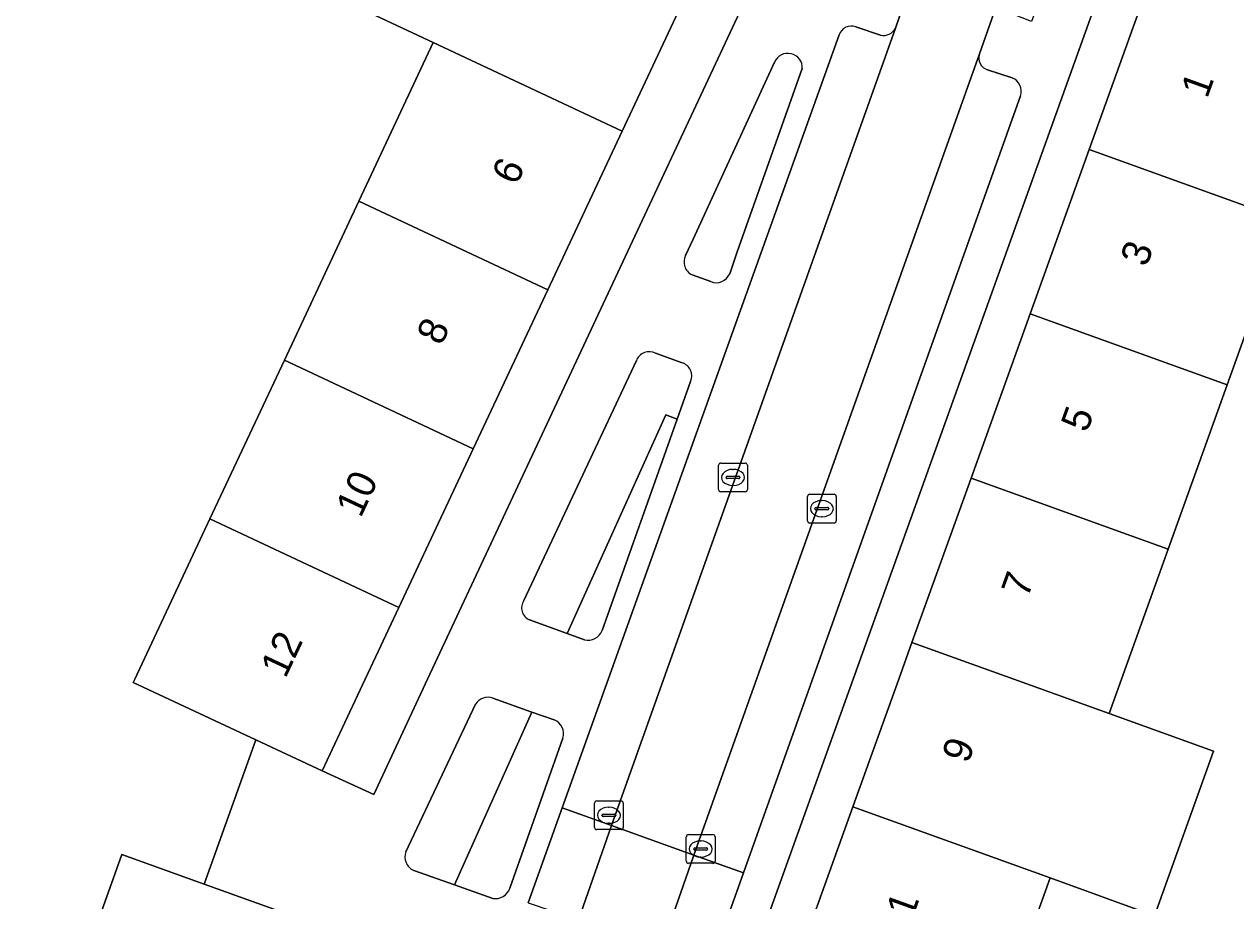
# Model space of a CAD drawing. Extents: x 159817 to 160765, y 380688 to 381638.
# Drawn here: x 160139.34 to 160181.59, y 381242.28 to 381272.83 of the extents above; entities that cross this region are included whole.
import ezdxf

# ---------------------------------------------------------------- set-up
doc = ezdxf.new("R2010")
doc.units = 0
for name, color, linetype in [('IMGEO_Erf', 7, 'Continuous'), ('IMGEO_Groenvoorziening', 7, 'Continuous'), ('IMGEO_Kolk', 7, 'Continuous'), ('IMGEO_Pand', 7, 'Continuous'), ('IMGEO_Pand_nummerreeks', 7, 'Continuous'), ('IMGEO_Parkeervlak_open', 7, 'Continuous'), ('IMGEO_Rijbaan_lokaal_open', 7, 'Continuous'), ('IMGEO_Voetpad_open', 7, 'Continuous')]:
    doc.layers.add(name, color=color, linetype=linetype)

msp = doc.modelspace()

# ---------------------------------------------------------------- linework, layer by layer
at = {"layer": 'IMGEO_Erf'}
for points in [[(160141.429, 381231.202), (160143.49, 381236.944), (160140.629, 381237.97), (160142.752, 381243.887), (160145.613, 381242.861), (160147.418, 381247.884), (160143.139, 381249.881), (160143.195, 381250), (160145.818, 381255.588), (160148.414, 381261.121), (160151.012, 381266.655), (160153.608, 381272.187), (160147.815, 381274.905), (160145.16, 381276.15), (160147.755, 381281.682), (160150.41, 381280.437), (160156.205, 381277.719), (160156.753, 381278.887), (160158.877, 381283.413), (160159.004, 381283.353)], [(160183.352, 381265.987), (160181.294, 381260.262), (160179.234, 381254.534), (160177.604, 381250), (160177.175, 381248.807), (160180.818, 381247.497), (160178.753, 381241.749), (160175.116, 381243.077), (160173.057, 381237.35), (160170.997, 381231.622), (160177.362, 381229.197), (160176.369, 381226.439), (160173.382, 381227.512), (160172.298, 381224.501), (160171.879, 381223.337), (160187.265, 381217.713)]]:
    msp.add_lwpolyline(points, dxfattribs=at)
msp.add_lwpolyline([(160167.191, 381279.454), (160165.459, 381280.324), (160162.789, 381274.631), (160160.193, 381269.098), (160157.598, 381263.566), (160155.002, 381258.031), (160152.406, 381252.497), (160151.235, 381250), (160149.735, 381246.803), (160151.53, 381245.986), (160153.408, 381250)], close=True, dxfattribs=at)
at = {"layer": 'IMGEO_Groenvoorziening'}
for points in [[(160165.507, 381271.51), (160162.668, 381265.333)], [(160163.944, 381264.132), (160164.209, 381264.895), (160166.474, 381271.279)], [(160162.668, 381265.333), (160162.404, 381264.769)], [(160162.629, 381264.096), (160163.281, 381263.855)], [(160162.283, 381261.026), (160161.359, 381261.367)], [(160160.689, 381261.109), (160156.763, 381252.742)], [(160162.113, 381259.067), (160162.579, 381260.38)], [(160156.964, 381252.064), (160158.275, 381251.59), (160161.717, 381259.216), (160162.113, 381259.067)], [(160162.113, 381259.067), (160161.717, 381259.216), (160158.275, 381251.59), (160158.876, 381251.372)], [(160159.499, 381251.693), (160162.113, 381259.067)], [(160157.048, 381248.856), (160155.687, 381249.34)], [(160155.083, 381249.132), (160152.654, 381243.986)], [(160152.927, 381243.337), (160154.349, 381242.834), (160157.048, 381248.856)], [(160157.825, 381248.58), (160157.048, 381248.856), (160154.349, 381242.834), (160155.685, 381242.361)], [(160156.277, 381242.717), (160158.124, 381247.944)]]:
    msp.add_lwpolyline(points, dxfattribs=at)
for centre, radius, start, end in [((160165.97, 381271.308), 0.505, 356.7097, 156.4199), ((160162.843, 381264.542), 0.494, 152.5887, 244.3834), ((160163.472, 381264.33), 0.512, 248.0922, 337.2579), ((160161.146, 381260.921), 0.494, 64.463, 157.6579), ((160162.143, 381260.571), 0.476, 336.2921, 72.9428), ((160157.149, 381252.488), 0.462, 146.6148, 246.4111), ((160158.997, 381251.902), 0.544, 257.1428, 337.3766), ((160155.515, 381248.859), 0.511, 70.3009, 147.7036), ((160157.639, 381248.104), 0.511, 341.7243, 68.6345), ((160153.114, 381243.798), 0.497, 157.7386, 247.8892), ((160155.777, 381242.878), 0.526, 259.9303, 342.111)]:
    msp.add_arc(centre, radius, start, end, dxfattribs=at)
at = {"layer": 'IMGEO_Kolk'}
for p, q in [((160163.558, 381256.607), (160163.558, 381257.459)), ((160163.633, 381257.533), (160164.485, 381257.533)), ((160164.559, 381257.459), (160164.559, 381256.607)), ((160163.817, 381257.027), (160163.817, 381257.039)), ((160164.255, 381256.99), (160163.857, 381256.99)), ((160163.86, 381257.076), (160164.258, 381257.076)), ((160164.046, 381257.313), (160164.071, 381257.313)), ((160164.301, 381257.039), (160164.301, 381257.027)), ((160164.485, 381256.533), (160163.633, 381256.533)), ((160164.069, 381256.753), (160164.044, 381256.753)), ((160166.656, 381255.517), (160166.656, 381256.369)), ((160166.731, 381256.443), (160167.583, 381256.443)), ((160167.144, 381256.223), (160167.169, 381256.223)), ((160167.657, 381256.369), (160167.657, 381255.517)), ((160166.915, 381255.937), (160166.915, 381255.949)), ((160167.353, 381255.9), (160166.955, 381255.9)), ((160166.958, 381255.986), (160167.356, 381255.986)), ((160167.167, 381255.663), (160167.142, 381255.663)), ((160167.399, 381255.949), (160167.399, 381255.937)), ((160167.583, 381255.443), (160166.731, 381255.443)), ((160159.231, 381244.83), (160159.231, 381245.682)), ((160159.306, 381245.756), (160160.158, 381245.756)), ((160159.719, 381245.536), (160159.744, 381245.536)), ((160160.232, 381245.682), (160160.232, 381244.83)), ((160159.49, 381245.25), (160159.49, 381245.262)), ((160159.928, 381245.213), (160159.53, 381245.213)), ((160159.533, 381245.299), (160159.931, 381245.299)), ((160159.974, 381245.262), (160159.974, 381245.25)), ((160160.158, 381244.756), (160159.306, 381244.756)), ((160159.742, 381244.976), (160159.717, 381244.976)), ((160162.431, 381243.656), (160162.431, 381244.508)), ((160162.506, 381244.582), (160163.358, 381244.582)), ((160162.919, 381244.362), (160162.944, 381244.362)), ((160163.432, 381244.508), (160163.432, 381243.656)), ((160162.69, 381244.076), (160162.69, 381244.088)), ((160163.128, 381244.039), (160162.73, 381244.039)), ((160162.733, 381244.125), (160163.131, 381244.125)), ((160163.174, 381244.088), (160163.174, 381244.076)), ((160163.358, 381243.582), (160162.506, 381243.582)), ((160162.942, 381243.802), (160162.917, 381243.802))]:
    msp.add_line(p, q, dxfattribs=at)
for points in [[(160163.558, 381256.607), (160163.558, 381257.459)], [(160163.633, 381257.533), (160164.485, 381257.533)], [(160164.559, 381257.459), (160164.559, 381256.607)], [(160164.485, 381256.533), (160163.633, 381256.533)], [(160166.656, 381255.517), (160166.656, 381256.369)], [(160166.731, 381256.443), (160167.583, 381256.443)], [(160167.657, 381256.369), (160167.657, 381255.517)], [(160167.583, 381255.443), (160166.731, 381255.443)], [(160159.231, 381244.83), (160159.231, 381245.682)], [(160159.306, 381245.756), (160160.158, 381245.756)], [(160160.232, 381245.682), (160160.232, 381244.83)], [(160160.158, 381244.756), (160159.306, 381244.756)], [(160162.431, 381243.656), (160162.431, 381244.508)], [(160162.506, 381244.582), (160163.358, 381244.582)], [(160163.432, 381244.508), (160163.432, 381243.656)], [(160163.358, 381243.582), (160162.506, 381243.582)]]:
    msp.add_lwpolyline(points, dxfattribs=at)
for centre, radius, start, end in [((160163.635, 381257.457), 0.0765, 91.552, 178.448), ((160163.635, 381257.457), 0.0765, 91.552, 178.448), ((160164.483, 381257.457), 0.0765, 1.552, 88.448), ((160164.483, 381257.457), 0.0765, 1.552, 88.448), ((160163.857, 381257.036), 0.0403, 85.8775, 175.7526), ((160163.854, 381257.026), 0.0366, 178.938, 274.7102), ((160164.258, 381257.033), 0.043, 264.8664, 352.4533), ((160164.262, 381257.038), 0.0386, 1.7309, 96.639), ((160163.635, 381256.609), 0.0765, 181.552, 268.448), ((160163.635, 381256.609), 0.0765, 181.552, 268.448), ((160164.483, 381256.609), 0.0765, 271.552, 358.448), ((160164.483, 381256.609), 0.0765, 271.552, 358.448), ((160166.733, 381256.367), 0.0765, 91.552, 178.448), ((160166.733, 381256.367), 0.0765, 91.552, 178.448), ((160167.581, 381256.367), 0.0765, 1.552, 88.448), ((160167.581, 381256.367), 0.0765, 1.552, 88.448), ((160166.955, 381255.946), 0.0403, 85.8775, 175.7526), ((160166.952, 381255.936), 0.0366, 178.938, 274.7102), ((160167.356, 381255.943), 0.043, 264.8664, 352.4533), ((160167.36, 381255.948), 0.0386, 1.7309, 96.639), ((160166.733, 381255.519), 0.0765, 181.552, 268.448), ((160166.733, 381255.519), 0.0765, 181.552, 268.448), ((160167.581, 381255.519), 0.0765, 271.552, 358.448), ((160167.581, 381255.519), 0.0765, 271.552, 358.448), ((160159.308, 381245.68), 0.0765, 91.552, 178.448), ((160159.308, 381245.68), 0.0765, 91.552, 178.448), ((160160.156, 381245.68), 0.0765, 1.552, 88.448), ((160160.156, 381245.68), 0.0765, 1.552, 88.448), ((160159.53, 381245.259), 0.0403, 85.8775, 175.7526), ((160159.527, 381245.249), 0.0366, 178.938, 274.7102), ((160159.931, 381245.256), 0.043, 264.8664, 352.4533), ((160159.935, 381245.261), 0.0386, 1.7309, 96.639), ((160159.308, 381244.832), 0.0765, 181.552, 268.448), ((160159.308, 381244.832), 0.0765, 181.552, 268.448), ((160160.156, 381244.832), 0.0765, 271.552, 358.448), ((160160.156, 381244.832), 0.0765, 271.552, 358.448), ((160162.508, 381244.506), 0.0765, 91.552, 178.448), ((160162.508, 381244.506), 0.0765, 91.552, 178.448), ((160163.356, 381244.506), 0.0765, 1.552, 88.448), ((160163.356, 381244.506), 0.0765, 1.552, 88.448), ((160162.73, 381244.085), 0.0403, 85.8775, 175.7526), ((160162.727, 381244.075), 0.0366, 178.938, 274.7102), ((160163.131, 381244.082), 0.043, 264.8664, 352.4533), ((160163.135, 381244.087), 0.0386, 1.7309, 96.639), ((160162.508, 381243.658), 0.0765, 181.552, 268.448), ((160162.508, 381243.658), 0.0765, 181.552, 268.448), ((160163.356, 381243.658), 0.0765, 271.552, 358.448), ((160163.356, 381243.658), 0.0765, 271.552, 358.448)]:
    msp.add_arc(centre, radius, start, end, dxfattribs=at)
for centre, major_axis, ratio, start_param, end_param in [((160164.045, 381257.033), (-0.387, 0.002), 0.722429, 4.712389, 7.853982), ((160164.07, 381257.033), (-0.39, 0.002), 0.717154, 1.570796, 4.712389), ((160167.143, 381255.943), (-0.387, 0.002), 0.722429, 4.712389, 7.853982), ((160167.168, 381255.943), (-0.39, 0.002), 0.717154, 1.570796, 4.712389), ((160159.718, 381245.256), (-0.387, 0.002), 0.722429, 4.712389, 7.853982), ((160159.743, 381245.256), (-0.39, 0.002), 0.717154, 1.570796, 4.712389), ((160162.918, 381244.082), (-0.387, 0.002), 0.722429, 4.712389, 7.853982), ((160162.943, 381244.082), (-0.39, 0.002), 0.717154, 1.570796, 4.712389)]:
    msp.add_ellipse(centre, major_axis=major_axis, ratio=ratio, start_param=start_param, end_param=end_param, dxfattribs=at)
at = {"layer": 'IMGEO_Pand'}
for points in [[(160162.789, 381274.631), (160156.205, 381277.719), (160150.41, 381280.437), (160147.815, 381274.905), (160153.608, 381272.187), (160160.193, 381269.098)], [(160185.472, 381271.883), (160178.596, 381274.356), (160176.477, 381268.462), (160183.352, 381265.987), (160183.367, 381266.03), (160187.214, 381264.647), (160189.319, 381270.499)], [(160160.193, 381269.098), (160153.608, 381272.187), (160151.012, 381266.655), (160157.598, 381263.566)], [(160183.352, 381265.987), (160176.477, 381268.462), (160174.418, 381262.734), (160181.294, 381260.262)], [(160155.002, 381258.031), (160157.598, 381263.566), (160151.012, 381266.655), (160148.414, 381261.121)], [(160181.294, 381260.262), (160174.418, 381262.734), (160172.359, 381257.006), (160179.234, 381254.534)], [(160155.002, 381258.031), (160148.414, 381261.121), (160145.818, 381255.588), (160152.406, 381252.497)], [(160177.175, 381248.807), (160177.604, 381250), (160179.234, 381254.534), (160172.359, 381257.006), (160170.3, 381251.278), (160173.855, 381250)], [(160152.406, 381252.497), (160145.818, 381255.588), (160143.195, 381250), (160143.139, 381249.881), (160147.418, 381247.884), (160149.735, 381246.803), (160151.235, 381250)], [(160177.175, 381248.807), (160173.855, 381250), (160170.3, 381251.278), (160169.84, 381250), (160168.24, 381245.549), (160175.116, 381243.077), (160178.753, 381241.749), (160180.818, 381247.497)], [(160168.24, 381245.549), (160166.181, 381239.821), (160173.057, 381237.35), (160175.116, 381243.077)], [(160150.402, 381234.464), (160152.525, 381240.381), (160145.613, 381242.861), (160142.752, 381243.887), (160140.629, 381237.97), (160143.49, 381236.944)]]:
    msp.add_lwpolyline(points, close=True, dxfattribs=at)
at = {"layer": 'IMGEO_Parkeervlak_open'}
for points in [[(160167.765, 381272.46), (160158.101, 381245.515), (160159.819, 381244.898), (160169.729, 381272.696)], [(160169.201, 381272.447), (160168.338, 381272.738)], [(160172.652, 381271.79), (160162.688, 381243.869), (160164.424, 381243.246), (160174.082, 381270.332)], [(160173.794, 381270.955), (160172.938, 381271.242)]]:
    msp.add_lwpolyline(points, dxfattribs=at)
for points in [[(160159.819, 381244.898), (160158.101, 381245.515), (160156.914, 381242.202), (160158.668, 381241.612)], [(160164.424, 381243.246), (160162.688, 381243.869), (160162.676, 381243.835), (160161.543, 381240.571), (160163.254, 381239.964)]]:
    msp.add_lwpolyline(points, close=True, dxfattribs=at)
for centre, radius, start, end in [((160168.183, 381272.327), 0.439, 69.384, 162.3782), ((160169.302, 381272.917), 0.481, 257.8603, 332.636), ((160173.056, 381271.652), 0.427, 161.1932, 253.9268), ((160173.61, 381270.492), 0.498, 341.282, 68.3383)]:
    msp.add_arc(centre, radius, start, end, dxfattribs=at)
at = {"layer": 'IMGEO_Rijbaan_lokaal_open'}
for points in [[(160172.652, 381271.79), (160173.218, 381273.405), (160173.856, 381275.112), (160174.043, 381275.587), (160174.127, 381275.821), (160171.149, 381276.774), (160171.042, 381276.531), (160169.729, 381272.696), (160159.819, 381244.898), (160162.688, 381243.869)], [(160162.688, 381243.869), (160159.819, 381244.898), (160158.668, 381241.612), (160161.543, 381240.571), (160162.676, 381243.835)]]:
    msp.add_lwpolyline(points, close=True, dxfattribs=at)
at = {"layer": 'IMGEO_Voetpad_open'}
for points in [[(160169.729, 381272.696), (160171.042, 381276.531), (160171.149, 381276.774), (160167.191, 381279.454), (160153.408, 381250), (160151.53, 381245.986), (160149.735, 381246.803), (160147.418, 381247.884), (160145.613, 381242.861), (160152.525, 381240.381), (160153.916, 381239.912), (160133.178, 381182.118), (160132.686, 381180.746), (160131.673, 381177.921), (160129.244, 381170.748), (160125.213, 381159.476), (160124.76, 381158.209), (160128.206, 381157.021), (160129.003, 381158.876), (160129.085, 381159.092), (160127.292, 381159.634), (160128.116, 381161.877), (160128.349, 381161.952)], [(160137.079, 381163.29), (160140.795, 381173.569), (160142.141, 381177.315), (160142.669, 381178.786), (160159.239, 381224.927), (160160.596, 381228.707), (160168.243, 381250), (160177.165, 381274.843), (160174.127, 381275.821), (160174.043, 381275.587), (160173.856, 381275.112), (160175.112, 381274.652), (160174.472, 381272.919), (160173.218, 381273.405), (160172.652, 381271.79)], [(160168.338, 381272.738), (160169.201, 381272.447)], [(160156.914, 381242.202), (160158.101, 381245.515), (160167.765, 381272.46)], [(160162.404, 381264.769), (160162.668, 381265.333), (160165.507, 381271.51)], [(160166.474, 381271.279), (160164.209, 381264.895), (160163.944, 381264.132)], [(160172.938, 381271.242), (160173.794, 381270.955)], [(160174.082, 381270.332), (160164.424, 381243.246), (160163.254, 381239.964), (160159.128, 381228.447)], [(160163.281, 381263.855), (160162.629, 381264.096)], [(160161.359, 381261.367), (160162.283, 381261.026)], [(160156.763, 381252.742), (160160.689, 381261.109)], [(160162.579, 381260.38), (160162.113, 381259.067), (160159.499, 381251.693)], [(160158.876, 381251.372), (160158.275, 381251.59), (160156.964, 381252.064)], [(160155.687, 381249.34), (160157.048, 381248.856), (160157.825, 381248.58)], [(160152.654, 381243.986), (160155.083, 381249.132)], [(160158.124, 381247.944), (160156.277, 381242.717)], [(160155.685, 381242.361), (160154.349, 381242.834), (160152.927, 381243.337)]]:
    msp.add_lwpolyline(points, dxfattribs=at)
msp.add_lwpolyline([(160166.181, 381239.821), (160168.24, 381245.549), (160169.84, 381250), (160170.3, 381251.278), (160172.359, 381257.006), (160174.418, 381262.734), (160176.477, 381268.462), (160178.596, 381274.356), (160177.165, 381274.843), (160168.243, 381250), (160160.596, 381228.707), (160162.004, 381228.201), (160164.122, 381234.093)], close=True, dxfattribs=at)
for centre, radius, start, end in [((160168.183, 381272.327), 0.439, 69.384, 162.3782), ((160169.302, 381272.917), 0.481, 257.8603, 332.636), ((160165.97, 381271.308), 0.505, 356.7097, 156.4199), ((160173.056, 381271.652), 0.427, 161.1932, 253.9268), ((160173.61, 381270.492), 0.498, 341.282, 68.3383), ((160162.843, 381264.542), 0.494, 152.5887, 244.3834), ((160163.472, 381264.33), 0.512, 248.0922, 337.2579), ((160161.146, 381260.921), 0.494, 64.463, 157.6579), ((160162.143, 381260.571), 0.476, 336.2921, 72.9428), ((160157.149, 381252.488), 0.462, 146.6148, 246.4111), ((160158.997, 381251.902), 0.544, 257.1428, 337.3766), ((160155.515, 381248.859), 0.511, 70.3009, 147.7036), ((160157.639, 381248.104), 0.511, 341.7243, 68.6345), ((160153.114, 381243.798), 0.497, 157.7386, 247.8892), ((160155.777, 381242.878), 0.526, 259.9303, 342.111)]:
    msp.add_arc(centre, radius, start, end, dxfattribs=at)

# ---------------------------------------------------------------- texts
at = {"layer": 'IMGEO_Pand_nummerreeks'}
for s, rotation, p in [('1', 70.2274, (160180.592, 381270.21)), ('6', 64.8697, (160156.509, 381267.177)), ('3', 70.2274, (160178.479, 381264.334)), ('8', 64.8697, (160153.89, 381261.595)), ('5', 70.2273, (160176.404, 381258.565)), ('10', 64.8697, (160151.074, 381255.591)), ('7', 70.2273, (160174.33, 381252.795)), ('12', 64.8697, (160148.451, 381249.998)), ('9', 70.2273, (160172.256, 381247.026)), ('11', 70.2273, (160170.065, 381240.93))]:
    msp.add_text(s, height=1, rotation=rotation, dxfattribs=at).set_placement(p)

doc.saveas('drawing.dxf')
